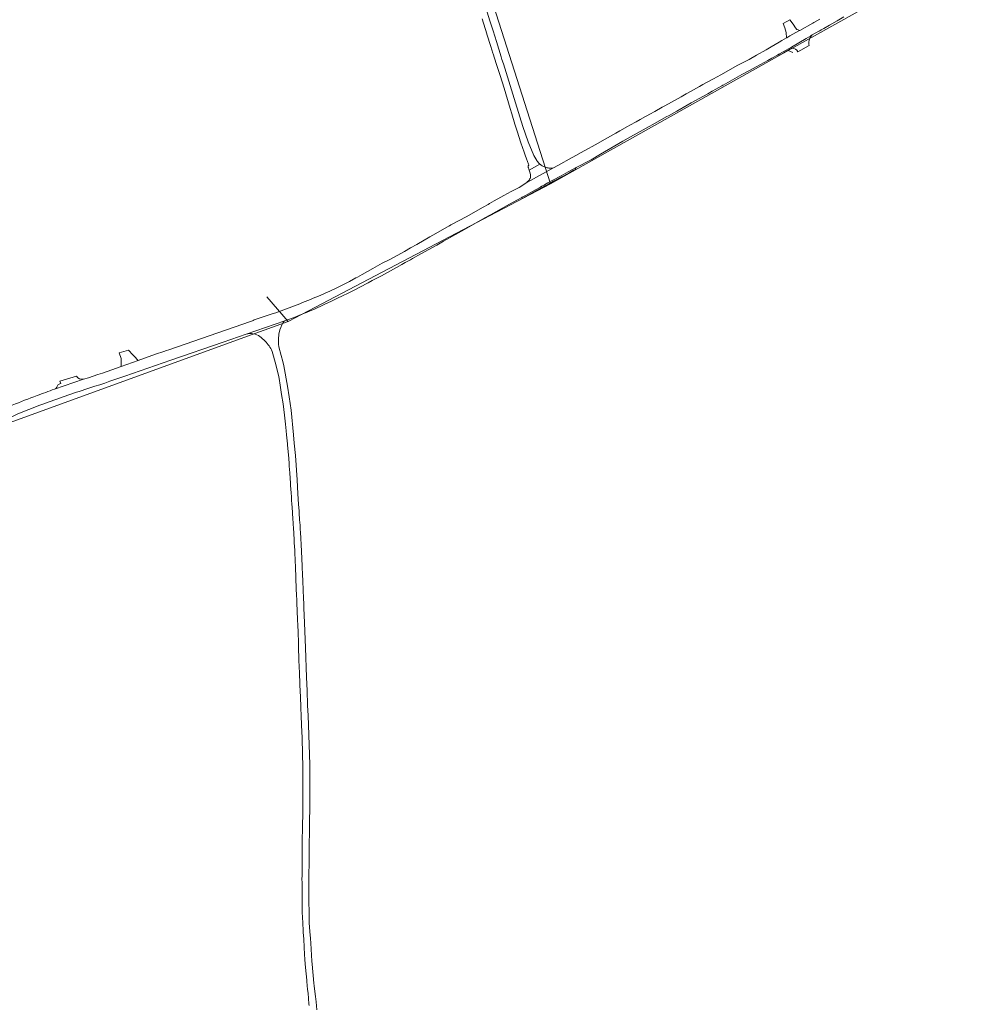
# Model space of a CAD drawing. Extents: x 148869 to 161638, y 453607 to 469810.
# Tile 595 of 656: x 152885 to 153274, y 466677 to 467079. Entities that reach past the tile are written whole.
import ezdxf
from ezdxf.lldxf.tags import DXFTag

# ---------------------------------------------------------------- set-up
doc = ezdxf.new("R2010")
doc.units = 0
for name, color, linetype, lineweight in [('B-OI-RI-DRUKLEIDING-G-niet meenemen', 190, 'RI-PERS', 18), ('B-RO-VH-VERHARDING_ASFALT-GV', 251, 'CONTINUOUS', 18), ('B-RO-VH-VERHARDING_GRASBETONSTEEN-GV', 251, 'CONTINUOUS', 18), ('B-RO-VH-VERHARDING_STRAATBAKSTEEN-GV', 251, 'CONTINUOUS', 18)]:
    doc.layers.add(name, color=color, linetype=linetype, lineweight=lineweight)
tags = doc.linetypes.add('RI-PERS', pattern='A,7,-2,["P",Standard,S=1.8,R=0,X=-0.5,Y=-0.9],-2,7,-2,[102,NLCS.SHX,S=1,R=180,X=0,Y=0],-2', length=22).pattern_tags.tags
tags[6] = DXFTag(74, 10)

msp = doc.modelspace()

# ---------------------------------------------------------------- linework, layer by layer
at = {"layer": 'B-OI-RI-DRUKLEIDING-G-niet meenemen'}
for p, q in [((153025.84, 467247.56), (153101.33, 467011.88)), ((153198.31, 467066.28), (153273.56, 467108.5)), ((153101.33, 467011.88), (153198.31, 467066.28)), ((153198.31, 467066.28), (153200.22, 467065.47)), ((152994.22, 466955.63), (153101.33, 467011.88)), ((152994.22, 466955.63), (152985.45, 466965.72)), ((152979.44, 466950.28), (152994.22, 466955.63)), ((152979.44, 466950.28), (152860.5, 466907.2))]:
    msp.add_line(p, q, dxfattribs=at)
at = {"layer": 'B-RO-VH-VERHARDING_ASFALT-GV', "flags": 128}
for points in [[(153073.4, 467079.25), (153075.29, 467073.09), (153075.32, 467073.02), (153075.32, 467073.01), (153075.35, 467072.92), (153076.94, 467067.88), (153077.8, 467065.15), (153077.87, 467064.92), (153079.14, 467060.91), (153079.26, 467060.52), (153080.68, 467056.01), (153082.31, 467050.87), (153084.83, 467042.61), (153085.48, 467040.49), (153086.77, 467036.27), (153087.71, 467033.32), (153089.22, 467028.57), (153090.58, 467024.73), (153091.01, 467023.5), (153091.54, 467022.07), (153092.33, 467019.88), (153092.42, 467019.57), (153092.41, 467019.45), (153092.33, 467019.3), (153092.22, 467019.16), (153092.18, 467019.09), (153092.12, 467018.97), (153092.11, 467018.81), (153092.18, 467018.57), (153092.25, 467018.37), (153092.44, 467017.79), (153092.46, 467017.72), (153092.58, 467017.37), (153096.92, 467019.94), (153096.64, 467020.2), (153096.58, 467020.27), (153096.38, 467020.48), (153096.14, 467020.77), (153095.91, 467021.07), (153095.7, 467021.38), (153094.53, 467023.44), (153094.52, 467023.46), (153092.15, 467029.05), (153092.15, 467029.06), (153090, 467035.29), (153086.97, 467044.95), (153084.81, 467052.04), (153082.04, 467060.81), (153081.45, 467062.67), (153081.13, 467063.72), (153079.19, 467070), (153077.84, 467074.34), (153077.35, 467075.91), (153076.57, 467078.43), (153073.95, 467086.92)], [(153211.35, 467079.13), (153208.82, 467077.73), (153208.41, 467077.5), (153203.08, 467074.51), (153202.68, 467074.28), (153199.07, 467072.25), (153199.02, 467072.23), (153197.76, 467071.49), (153197.7, 467071.47), (153195.82, 467070.37), (153194.65, 467069.69), (153191.45, 467067.84), (153189.33, 467066.61), (153185.37, 467064.35), (153182.4, 467062.66), (153177.81, 467060.31), (153170.87, 467056.39), (153167.92, 467054.76), (153167.3, 467054.41), (153163.56, 467052.34), (153162.85, 467051.95), (153162.16, 467051.57), (153158.53, 467049.56), (153156.75, 467048.57), (153154.67, 467047.42), (153147.96, 467043.7), (153146.83, 467043.08), (153143.86, 467041.43), (153141.86, 467040.32), (153140.61, 467039.63), (153140.04, 467039.31), (153137.95, 467038.16), (153136.24, 467037.21), (153133.68, 467035.79), (153132.69, 467035.24), (153129.56, 467033.51), (153127.94, 467032.55), (153123.64, 467030.02), (153119.53, 467027.78), (153115.63, 467025.65), (153114.98, 467025.29), (153110.45, 467022.76), (153109.87, 467022.44), (153104.5, 467019.45), (153102.2, 467018.31), (153091.59, 467012.41), (153088.43, 467010.37), (153085.19, 467008.66), (153082.18, 467007.07), (153080.98, 467006.4), (153078.24, 467004.85), (153076.35, 467003.78), (153075.79, 467003.47), (153073.8, 467002.35), (153072.51, 467001.63), (153067.14, 466998.55), (153060.61, 466995.04), (153060.04, 466994.73), (153059.94, 466994.67), (153054.49, 466991.58), (153052.07, 466990.19), (153046.68, 466987.09), (153044.17, 466985.65), (153041.7, 466984.23), (153038.99, 466982.67), (153035.61, 466980.99), (153032.49, 466979.44), (153028.77, 466977.32), (153024.43, 466974.84), (153022.52, 466973.8), (153021.81, 466973.41), (153019.2, 466971.98), (153013.82, 466969.31)], [(153016.05, 466966), (153018.9, 466967.41), (153021.6, 466968.74), (153023.4, 466969.63), (153026.8, 466971.44), (153028.45, 466972.32), (153032.26, 466974.35), (153035.91, 466976.34), (153038.39, 466977.71), (153040.54, 466978.88), (153042, 466979.68), (153044.11, 466980.86), (153044.99, 466981.35), (153048.36, 466983.24), (153054.89, 466986.87), (153057.62, 466988.4), (153062.45, 466991.12), (153064.95, 466992.56), (153068.05, 466994.34), (153070.9, 466995.96), (153074.45, 466997.98), (153076.77, 466999.25), (153083.38, 467002.88), (153085.99, 467004.33), (153089.53, 467006.3), (153089.66, 467006.38), (153091.02, 467007.14), (153093.88, 467008.73), (153097.15, 467010.52), (153097.48, 467010.7), (153097.55, 467010.74), (153097.56, 467010.74), (153097.61, 467010.77), (153097.72, 467010.83), (153098.89, 467011.47), (153100.23, 467012.2), (153102.29, 467013.33), (153105.65, 467015.16), (153108.48, 467016.7), (153110.29, 467017.69), (153111.37, 467018.26), (153111.73, 467018.45), (153117.85, 467021.69), (153121.75, 467023.97), (153127.52, 467027.35), (153130.86, 467029.22), (153134.01, 467030.98), (153136.73, 467032.51), (153141.58, 467035.22), (153143.14, 467036.1), (153148.56, 467039.14), (153149.73, 467039.79), (153152.83, 467041.53), (153157.13, 467043.94), (153158.76, 467044.85), (153163.78, 467047.66), (153165.54, 467048.65), (153167.36, 467049.67), (153168.84, 467050.5), (153171.2, 467051.82), (153171.62, 467052.06), (153171.85, 467052.18), (153179.46, 467056.45), (153182.32, 467058), (153187.08, 467060.57), (153189.99, 467062.14), (153191.73, 467063.14), (153193.95, 467064.41), (153194.53, 467064.74), (153196.31, 467065.77), (153199.66, 467067.69), (153205.69, 467071.15), (153207.59, 467072.24), (153208.22, 467072.61), (153210.88, 467074.13), (153211.04, 467074.22), (153211.22, 467074.33), (153211.42, 467074.44), (153211.63, 467074.56), (153211.84, 467074.68), (153212.07, 467074.81), (153212.95, 467075.32), (153215.19, 467076.6), (153218.32, 467078.39), (153221.15, 467079.99)], [(152989.09, 466959.13), (152988.01, 466958.9), (152980.28, 466956.28)], [(152978.79, 466955.61), (152945.48, 466944.05), (152944.51, 466943.82), (152943.44, 466943.45), (152940.03, 466942.32), (152932.92, 466939.77), (152925.94, 466937.33)], [(152927.51, 466933.34), (152946.18, 466939.83), (152967.61, 466947.27), (152976.94, 466950.45), (152992.79, 466955.93)], [(152992.79, 466955.93), (152976.94, 466950.45)], [(152987.62, 466943.46), (152989.15, 466938.04), (152990.29, 466933.01), (152990.44, 466932.32), (152990.87, 466929.65), (152991.02, 466928.76), (152991.48, 466925.86), (152992.11, 466921.97), (152992.66, 466917.36), (152993.03, 466913.73), (152993.3, 466911.07), (152993.48, 466909.34), (152993.88, 466905.69), (152993.93, 466905.24), (152994.27, 466901.06), (152994.37, 466899.81), (152994.56, 466897.48), (152994.62, 466896.56), (152994.8, 466893.88), (152994.96, 466891.53), (152995.08, 466889.83), (152995.16, 466888.69), (152995.37, 466885.66), (152995.48, 466884.06), (152995.55, 466882.94), (152995.7, 466880.76), (152995.75, 466880.09), (152995.94, 466877.3), (152995.95, 466877.21), (152995.99, 466876.52), (152996.04, 466875.89), (152996.07, 466875.41), (152996.36, 466871.06), (152996.44, 466869.47), (152996.52, 466867.97), (152996.54, 466867.59), (152996.55, 466867.47), (152996.67, 466865.22), (152996.67, 466865.22), (152996.82, 466862.32), (152996.86, 466861.64), (152996.86, 466861.55), (152996.89, 466860.99), (152997.03, 466858.41), (152997.15, 466854.99), (152997.18, 466854.05), (152997.24, 466852.51), (152997.3, 466850.72), (152997.35, 466849.62), (152997.42, 466847.83), (152997.43, 466847.63), (152997.43, 466847.43), (152997.44, 466847.17), (152997.48, 466846.34), (152997.57, 466844.06), (152997.58, 466843.55), (152997.63, 466842.38), (152997.73, 466840.44), (152997.88, 466837.82), (152998.03, 466833.56), (152998.08, 466831.89), (152998.1, 466831.58), (152998.21, 466828.88), (152998.23, 466828.4), (152998.38, 466824.8), (152998.44, 466821.61), (152998.5, 466818.68), (152998.52, 466817.48), (152998.66, 466814.47), (152998.76, 466812.36), (152998.81, 466811.14), (152998.89, 466808.87), (152998.98, 466806.46), (152999.02, 466805.53), (152999.2, 466801.64), (152999.31, 466799.02), (152999.35, 466798.21), (152999.52, 466794.34), (152999.79, 466787.99), (152999.87, 466785.98), (153000.07, 466778.78), (153000.14, 466774.17), (153000.17, 466772.07), (153000.15, 466767.16), (153000.14, 466764.19), (153000.13, 466762.48), (153000.12, 466760.02), (153000.09, 466755.28), (153000.09, 466755.14), (153000.08, 466753.62), (153000.03, 466750.89), (152999.96, 466747.36), (152999.92, 466745.24), (152999.89, 466743.42), (152999.83, 466739.62), (152999.82, 466736.81), (152999.81, 466732.07), (152999.81, 466732.06), (152999.81, 466729.62), (152999.8, 466727.81), (152999.81, 466726.77), (152999.82, 466725.43), (152999.82, 466724.1), (152999.83, 466722.03), (152999.84, 466721.51), (152999.86, 466718.99), (152999.89, 466715.32), (152999.94, 466714.21), (153000.01, 466712.58), (153000.12, 466709.8), (153000.22, 466707.17), (153000.29, 466706.3), (153000.49, 466703.53), (153000.68, 466700.15), (153000.69, 466699.99), (153000.98, 466695.04), (153001.28, 466691.95), (153001.53, 466689.3), (153001.77, 466686.67), (153001.82, 466686.2), (153002.12, 466682.97), (153002.27, 466681.36), (153002.65, 466677.12), (153002.73, 466676.41)], [(153000.77, 466832.6), (153000.58, 466838.77), (153000.57, 466839.03), (153000.56, 466839.29), (153000.54, 466839.73), (153000.53, 466840.13), (153000.51, 466840.73), (153000.46, 466842.28), (153000.43, 466843.41), (153000.34, 466845.3), (153000.29, 466846.32), (153000.29, 466846.5), (153000.24, 466847.46), (153000.21, 466848.21), (153000.19, 466848.61), (153000.18, 466848.69), (153000.17, 466848.92), (153000.14, 466849.59), (153000.12, 466850.19), (153000.09, 466850.71), (153000.06, 466851.43), (152999.99, 466852.91), (152999.91, 466854.79), (152999.88, 466855.48), (152999.72, 466859.2), (152999.62, 466861.45), (152999.61, 466861.79), (152999.46, 466864.56), (152999.33, 466867.04), (152999.3, 466867.56), (152999.22, 466869.11), (152999.08, 466871.22), (152998.99, 466872.51), (152998.85, 466874.63), (152998.65, 466877.48), (152998.6, 466878.26), (152998.42, 466881), (152998.17, 466885.28), (152997.83, 466891), (152997.09, 466900.95), (152996.6, 466906.02), (152996.28, 466909.32), (152995.37, 466919.5), (152994.56, 466924.85), (152993.89, 466929.3), (152992.41, 466937.59), (152991.95, 466939.32), (152991.31, 466941.77), (152990.4, 466945.25)], [(152898.66, 466928.03), (152910.63, 466932.08)], [(152910.63, 466932.08), (152898.66, 466928.03)], [(152900.95, 466931.26), (152901.27, 466930.36), (152900.17, 466929.97)], [(152907.75, 466933.32), (152900.95, 466931.26)], [(152877.54, 466915.34), (152881.88, 466917.01), (152883.81, 466917.96), (152892.8, 466921.44)], [(153005.93, 466674.62), (153005.53, 466677.84), (153005.27, 466680.04), (153005.16, 466681.02), (153004.76, 466684.43), (153004.63, 466685.56), (153003.96, 466693.32), (153003.86, 466694.51), (153003.35, 466701.9), (153003.21, 466703.75), (153003.01, 466706.58), (153002.8, 466710.19), (153002.7, 466715.18), (153002.63, 466718.11), (153002.63, 466723.05), (153002.63, 466723.45), (153002.62, 466727.9), (153002.64, 466728.91), (153002.65, 466730.15), (153002.7, 466734.16), (153002.76, 466738.27), (153002.78, 466740.26), (153002.8, 466741.44), (153002.8, 466741.64), (153002.88, 466747.84), (153002.92, 466751.87), (153002.98, 466756.69), (153002.98, 466757.17), (153003, 466758.51), (153003.01, 466759.81), (153003.07, 466764.7), (153003.05, 466769.53), (153003.03, 466774.77), (153002.46, 466790.78), (153002.28, 466794.77), (153002.1, 466798.89), (153002.1, 466798.93), (153002.1, 466798.96), (153002.1, 466799.02), (153002.09, 466799.18), (153001.85, 466804.8), (153001.59, 466810.48), (153001.17, 466822.43), (153000.77, 466832.6)]]:
    msp.add_lwpolyline(points, dxfattribs=at)
for points in [[(153196.27, 467077.26), (153197, 467075.52), (153197.53, 467073.58), (153197.7, 467071.47), (153197.76, 467071.49), (153199.02, 467072.23), (153199.07, 467072.25), (153202.68, 467074.28), (153203.08, 467074.51), (153202.49, 467074.66), (153201.84, 467074.91), (153201.29, 467075.57), (153200.34, 467077.05), (153200.27, 467077.16), (153199.95, 467077.62), (153199, 467078.78)], [(153199.9, 467067.26), (153200.62, 467067.09), (153201.31, 467066.85), (153201.89, 467066.35), (153202.3, 467065.67), (153206.9, 467068.26), (153206.8, 467068.84), (153206.77, 467069.63), (153206.92, 467070.45), (153207.27, 467071.37), (153207.63, 467071.97), (153208.22, 467072.61), (153207.59, 467072.24), (153205.69, 467071.15), (153199.66, 467067.69)], [(153102.2, 467018.31), (153101.82, 467018.28), (153101.44, 467018.26), (153101.06, 467018.27), (153100.69, 467018.29), (153100.68, 467018.29), (153100.65, 467018.3), (153100.31, 467018.34), (153099.94, 467018.41), (153099.57, 467018.5), (153099.21, 467018.61), (153098.85, 467018.75), (153098.5, 467018.9), (153098.16, 467019.07), (153097.83, 467019.26), (153097.52, 467019.46), (153097.52, 467019.47), (153097.36, 467019.58), (153097.34, 467019.6), (153097.21, 467019.7), (153096.92, 467019.94), (153092.58, 467017.37), (153092.69, 467017.04), (153092.82, 467016.66), (153093.14, 467015.71), (153093.17, 467015.34), (153093.18, 467015.06), (153093.16, 467014.65), (153093.09, 467014.34), (153092.94, 467013.99), (153092.78, 467013.7), (153092.53, 467013.32), (153092.33, 467013.08), (153092.3, 467013.05), (153091.99, 467012.78), (153091.95, 467012.75), (153091.59, 467012.41)]]:
    msp.add_lwpolyline(points, close=True, dxfattribs=at)
at = {"layer": 'B-RO-VH-VERHARDING_ASFALT-GV'}
for points in [[(153006.59, 466966.02, -0.012008), (152989.09, 466959.13)], [(152992.79, 466955.93, 0.032656), (153016.05, 466966)], [(153013.82, 466969.31, 0.001916), (153006.59, 466966.02)], [(152980.28, 466956.28, -0.061749), (152978.79, 466955.61)], [(152990.47, 466951.08, -0.079369), (152992.06, 466955.3)], [(152992.06, 466955.3, -0.187957), (152992.79, 466955.93)], [(152976.94, 466950.45, -0.224673), (152982.63, 466949.51)], [(152990.4, 466945.25, -0.066104), (152990.3, 466950.09)], [(152990.3, 466950.09, -0.016444), (152990.47, 466951.08)], [(152982.63, 466949.51, -0.043759), (152984.74, 466947.64)], [(152984.74, 466947.64, -0.078697), (152987.62, 466943.46)], [(152925.94, 466937.33, -0.015666), (152910.63, 466932.08)], [(152900.17, 466929.97, -0.263647), (152898.66, 466928.03)], [(152910.63, 466932.08, -0.316021), (152907.75, 466933.32)], [(152911.13, 466927.86, 0.008991), (152927.51, 466933.34)], [(152898.66, 466928.03, -0.004787), (152891.6, 466925.41)], [(152892.8, 466921.44, -0.014992), (152911.13, 466927.86)], [(152891.6, 466925.41, 0.001402), (152881.47, 466921.52)]]:
    msp.add_lwpolyline(points, format="xyb", dxfattribs=at)
at = {"layer": 'B-RO-VH-VERHARDING_GRASBETONSTEEN-GV', "flags": 128}
for points in [[(153199.9, 467067.26), (153199.66, 467067.69), (153196.31, 467065.77), (153194.53, 467064.74), (153194.78, 467064.31), (153196.56, 467065.34)], [(153111.37, 467018.26), (153110.29, 467017.69), (153108.48, 467016.7), (153105.65, 467015.16), (153102.29, 467013.33), (153100.23, 467012.2), (153098.89, 467011.47), (153097.72, 467010.83), (153097.61, 467010.77), (153097.56, 467010.74), (153097.55, 467010.74), (153097.48, 467010.7), (153097.15, 467010.52), (153093.88, 467008.73), (153091.02, 467007.14), (153089.66, 467006.38), (153089.53, 467006.3), (153089.77, 467005.87), (153091.27, 467006.7), (153094.12, 467008.3), (153097.39, 467010.08), (153097.72, 467010.26), (153097.79, 467010.3), (153097.81, 467010.31), (153097.85, 467010.33), (153097.96, 467010.39), (153099.13, 467011.03), (153100.47, 467011.76), (153102.53, 467012.89), (153105.89, 467014.72), (153108.72, 467016.26), (153110.52, 467017.24), (153111.61, 467017.82)]]:
    msp.add_lwpolyline(points, close=True, dxfattribs=at)
at = {"layer": 'B-RO-VH-VERHARDING_STRAATBAKSTEEN-GV', "flags": 128}
msp.add_lwpolyline([(152931.3, 466941.48), (152930.77, 466942.03), (152928.92, 466943.98), (152925.19, 466942.81), (152925.91, 466940.52), (152925.92, 466939.42), (152925.94, 466937.33), (152932.92, 466939.77)], close=True, dxfattribs=at)

doc.saveas('drawing.dxf')
